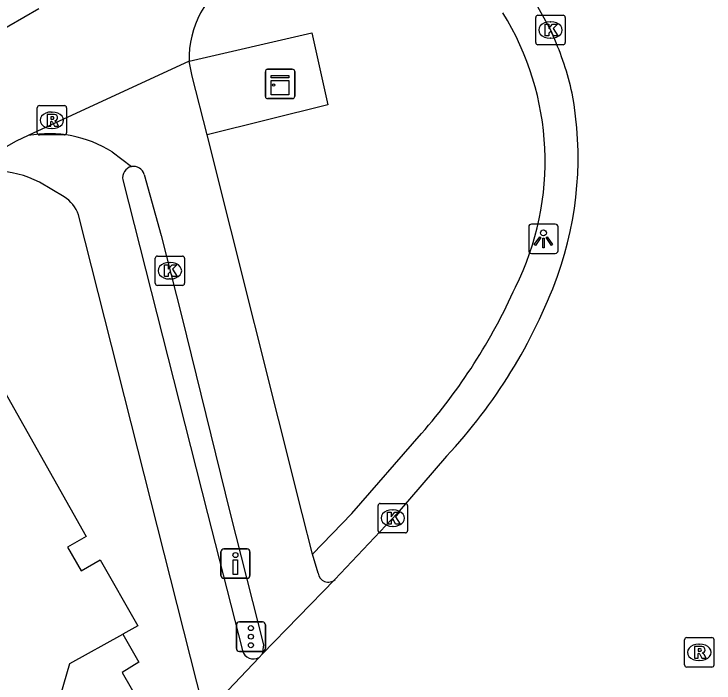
# Model space of a CAD drawing. Extents: x 158352 to 159489, y 383828 to 384597.
# Drawn here: x 159219.79 to 159243.59, y 383994.23 to 384016.98 of the extents above; entities that cross this region are included whole.
import ezdxf

# ---------------------------------------------------------------- set-up
doc = ezdxf.new("R2010")
doc.units = 0
for name, color, linetype in [('IMGEO_Berm_open', 7, 'Continuous'), ('IMGEO_Drukknoppaal', 7, 'Continuous'), ('IMGEO_Fietspad_gesloten', 7, 'Continuous'), ('IMGEO_Kast', 7, 'Continuous'), ('IMGEO_Kolk', 7, 'Continuous'), ('IMGEO_Lichtpunt', 7, 'Continuous'), ('IMGEO_Rijbaan_lokaal_open', 7, 'Continuous'), ('IMGEO_Rijbaan_regionaal_gesloten', 7, 'Continuous'), ('IMGEO_Rioolput', 7, 'Continuous'), ('IMGEO_Verkeerseiland_groen', 7, 'Continuous'), ('IMGEO_Verkeersregelinstallatiepaal', 7, 'Continuous'), ('IMGEO_Voetpad_open', 7, 'Continuous')]:
    doc.layers.add(name, color=color, linetype=linetype)

msp = doc.modelspace()

# ---------------------------------------------------------------- linework, layer by layer
at = {"layer": 'IMGEO_Berm_open'}
msp.add_lwpolyline([(159223.492, 383995.894), (159224.035, 383994.935), (159223.465, 383994.593), (159224.906, 383992.08)], dxfattribs=at)
at = {"layer": 'IMGEO_Drukknoppaal'}
for p, q in [((159226.821, 383997.891), (159226.821, 383998.691)), ((159226.821, 383998.691), (159226.821, 383997.891)), ((159226.921, 383998.791), (159227.711, 383998.791)), ((159227.711, 383998.791), (159226.921, 383998.791)), ((159227.811, 383998.691), (159227.811, 383997.891)), ((159227.811, 383997.891), (159227.811, 383998.691)), ((159227.711, 383997.791), (159226.921, 383997.791)), ((159226.921, 383997.791), (159227.711, 383997.791))]:
    msp.add_line(p, q, dxfattribs=at)
msp.add_lwpolyline([(159227.391, 383998.416), (159227.391, 383997.916), (159227.241, 383997.916), (159227.241, 383998.416), (159227.391, 383998.416)], dxfattribs=at)
msp.add_circle((159227.316, 383998.581), 0.085, dxfattribs=at)
for centre, start, end in [((159226.921, 383998.691), 90, 180), ((159226.921, 383998.691), 90, 180), ((159227.711, 383998.691), 0, 90), ((159227.711, 383998.691), 360, 90), ((159226.921, 383997.891), 180, 270), ((159226.921, 383997.891), 180, 270), ((159227.711, 383997.891), 270, 0), ((159227.711, 383997.891), 270, 0)]:
    msp.add_arc(centre, 0.1, start, end, dxfattribs=at)
at = {"layer": 'IMGEO_Fietspad_gesloten'}
for points in [[(159182.187, 383994.944), (159184.995, 383996.557), (159189.1, 383998.931), (159190.948, 384000), (159192.33, 384000.799), (159217.562, 384015.392), (159220.633, 384017.168)], [(159225.746, 384015.372), (159220.27, 384012.844)], [(159226.35, 384012.865), (159225.848, 384014.865), (159225.746, 384015.372)], [(159220.27, 384012.844), (159219.861, 384012.651), (159217.608, 384011.37)], [(159229.939, 383998.616), (159229.59, 384000), (159226.35, 384012.865)], [(159223.123, 384012.291), (159223.778, 384011.787)], [(159224.214, 384011.517), (159224.789, 384009.451), (159225.487, 384006.73), (159227.14, 384000), (159228.274, 383995.535), (159228.227, 383995.21)], [(159230.126, 383997.965), (159229.939, 383998.616)]]:
    msp.add_lwpolyline(points, dxfattribs=at)
for centre, radius, start, end in [((159228.935, 384015.492), 3.191, 120.7147, 182.1626), ((159220.982, 384008.882), 4.025, 57.8685, 100.1922), ((159223.851, 384011.418), 0.376, 15.2257, 101.2372), ((159230.474, 383998.015), 0.351, 188.1272, 310.5864)]:
    msp.add_arc(centre, radius, start, end, dxfattribs=at)
at = {"layer": 'IMGEO_Kast'}
for p, q in [((159228.334, 384014.174), (159228.334, 384015.015)), ((159228.334, 384015.015), (159228.334, 384014.174)), ((159228.409, 384015.099), (159229.25, 384015.099)), ((159229.25, 384015.099), (159228.409, 384015.099)), ((159229.334, 384015.024), (159229.334, 384014.183)), ((159229.334, 384014.183), (159229.334, 384015.024)), ((159229.259, 384014.099), (159228.418, 384014.099)), ((159228.418, 384014.099), (159229.259, 384014.099))]:
    msp.add_line(p, q, dxfattribs=at)
for points in [[(159228.529, 384014.889), (159229.129, 384014.889), (159229.129, 384014.804), (159228.529, 384014.804), (159228.529, 384014.889)], [(159228.529, 384014.714), (159229.129, 384014.714), (159229.129, 384014.225), (159228.529, 384014.225), (159228.529, 384014.714)]]:
    msp.add_lwpolyline(points, dxfattribs=at)
msp.add_circle((159228.613, 384014.563), 0.0377, dxfattribs=at)
for centre, start, end in [((159228.412, 384015.021), 92.4484, 184.2845), ((159228.412, 384015.021), 92.4484, 184.2845), ((159229.256, 384015.021), 2.4484, 94.2845), ((159229.256, 384015.021), 2.4484, 94.2845), ((159228.412, 384014.177), 182.4484, 274.2845), ((159228.412, 384014.177), 182.4484, 274.2845), ((159229.256, 384014.177), 272.4484, 4.2845), ((159229.256, 384014.177), 272.4484, 4.2845)]:
    msp.add_arc(centre, 0.0779, start, end, dxfattribs=at)
at = {"layer": 'IMGEO_Kolk'}
for p, q in [((159237.605, 384016.933), (159238.457, 384016.933)), ((159237.53, 384016.007), (159237.53, 384016.859)), ((159238.018, 384016.713), (159238.043, 384016.713)), ((159238.531, 384016.859), (159238.531, 384016.007)), ((159238.041, 384016.153), (159238.016, 384016.153)), ((159238.457, 384015.933), (159237.605, 384015.933)), ((159224.586, 384007.822), (159224.586, 384008.674)), ((159224.661, 384008.748), (159225.513, 384008.748)), ((159225.587, 384008.674), (159225.587, 384007.822)), ((159225.074, 384008.528), (159225.099, 384008.528)), ((159225.097, 384007.968), (159225.072, 384007.968)), ((159225.513, 384007.748), (159224.661, 384007.748)), ((159232.168, 383999.411), (159232.168, 384000.263)), ((159232.243, 384000.337), (159233.095, 384000.337)), ((159233.169, 384000.263), (159233.169, 383999.411)), ((159232.656, 384000.117), (159232.681, 384000.117)), ((159232.679, 383999.557), (159232.654, 383999.557)), ((159233.095, 383999.337), (159232.243, 383999.337))]:
    msp.add_line(p, q, dxfattribs=at)
for points in [[(159237.605, 384016.933), (159238.457, 384016.933)], [(159237.53, 384016.007), (159237.53, 384016.859)], [(159238.531, 384016.859), (159238.531, 384016.007)], [(159237.851, 384016.633), (159237.974, 384016.633), (159237.974, 384016.482), (159238.104, 384016.633), (159238.268, 384016.633), (159238.122, 384016.482), (159238.275, 384016.233), (159238.123, 384016.233), (159238.038, 384016.397), (159237.974, 384016.33), (159237.974, 384016.233), (159237.851, 384016.233), (159237.851, 384016.633)], [(159238.457, 384015.933), (159237.605, 384015.933)], [(159224.586, 384007.822), (159224.586, 384008.674)], [(159224.661, 384008.748), (159225.513, 384008.748)], [(159225.587, 384008.674), (159225.587, 384007.822)], [(159224.907, 384008.448), (159225.03, 384008.448), (159225.03, 384008.297), (159225.16, 384008.448), (159225.324, 384008.448), (159225.178, 384008.297), (159225.331, 384008.048), (159225.179, 384008.048), (159225.094, 384008.212), (159225.03, 384008.145), (159225.03, 384008.048), (159224.907, 384008.048), (159224.907, 384008.448)], [(159225.513, 384007.748), (159224.661, 384007.748)], [(159232.168, 383999.411), (159232.168, 384000.263)], [(159232.243, 384000.337), (159233.095, 384000.337)], [(159233.169, 384000.263), (159233.169, 383999.411)], [(159232.489, 384000.037), (159232.612, 384000.037), (159232.612, 383999.886), (159232.742, 384000.037), (159232.906, 384000.037), (159232.76, 383999.886), (159232.913, 383999.637), (159232.761, 383999.637), (159232.676, 383999.801), (159232.612, 383999.734), (159232.612, 383999.637), (159232.489, 383999.637), (159232.489, 384000.037)], [(159233.095, 383999.337), (159232.243, 383999.337)]]:
    msp.add_lwpolyline(points, dxfattribs=at)
for centre, start, end in [((159237.607, 384016.857), 91.552, 178.448), ((159237.607, 384016.857), 91.552, 178.448), ((159238.455, 384016.857), 1.552, 88.448), ((159238.455, 384016.857), 1.552, 88.448), ((159237.607, 384016.009), 181.552, 268.448), ((159237.607, 384016.009), 181.552, 268.448), ((159238.455, 384016.009), 271.552, 358.448), ((159238.455, 384016.009), 271.552, 358.448), ((159224.663, 384008.672), 91.552, 178.448), ((159224.663, 384008.672), 91.552, 178.448), ((159225.511, 384008.672), 1.552, 88.448), ((159225.511, 384008.672), 1.552, 88.448), ((159224.663, 384007.824), 181.552, 268.448), ((159224.663, 384007.824), 181.552, 268.448), ((159225.511, 384007.824), 271.552, 358.448), ((159225.511, 384007.824), 271.552, 358.448), ((159232.245, 384000.261), 91.552, 178.448), ((159232.245, 384000.261), 91.552, 178.448), ((159233.093, 384000.261), 1.552, 88.448), ((159233.093, 384000.261), 1.552, 88.448), ((159232.245, 383999.413), 181.552, 268.448), ((159232.245, 383999.413), 181.552, 268.448), ((159233.093, 383999.413), 271.552, 358.448), ((159233.093, 383999.413), 271.552, 358.448)]:
    msp.add_arc(centre, 0.0765, start, end, dxfattribs=at)
for centre, major_axis, ratio, start_param, end_param in [((159238.017, 384016.433), (-0.387, 0.002), 0.722429, 4.712389, 7.853982), ((159238.042, 384016.433), (-0.39, 0.002), 0.717154, 1.570796, 4.712389), ((159225.073, 384008.248), (-0.387, 0.002), 0.722429, 4.712389, 7.853982), ((159225.098, 384008.248), (-0.39, 0.002), 0.717154, 1.570796, 4.712389), ((159232.655, 383999.837), (-0.387, 0.002), 0.722429, 4.712389, 7.853982), ((159232.68, 383999.837), (-0.39, 0.002), 0.717154, 1.570796, 4.712389)]:
    msp.add_ellipse(centre, major_axis=major_axis, ratio=ratio, start_param=start_param, end_param=end_param, dxfattribs=at)
at = {"layer": 'IMGEO_Lichtpunt'}
for p, q in [((159238.194, 384009.832), (159237.386, 384009.832)), ((159238.194, 384009.832), (159237.386, 384009.832)), ((159237.292, 384009.737), (159237.292, 384008.93)), ((159237.292, 384009.737), (159237.292, 384008.93)), ((159238.288, 384008.93), (159238.288, 384009.737)), ((159238.288, 384008.93), (159238.288, 384009.737)), ((159237.386, 384008.836), (159238.194, 384008.836)), ((159237.386, 384008.836), (159238.194, 384008.836))]:
    msp.add_line(p, q, dxfattribs=at)
for points in [[(159237.666, 384009.401), (159237.705, 384009.373), (159237.517, 384009.111), (159237.479, 384009.138), (159237.666, 384009.401)], [(159237.768, 384009.353), (159237.815, 384009.353), (159237.815, 384009.031), (159237.768, 384009.031), (159237.768, 384009.353)], [(159237.878, 384009.373), (159237.916, 384009.4), (159238.103, 384009.138), (159238.064, 384009.11), (159237.878, 384009.373)]]:
    msp.add_lwpolyline(points, dxfattribs=at)
msp.add_circle((159237.791, 384009.535), 0.0994, dxfattribs=at)
for centre, start, end in [((159237.386, 384009.737), 90, 180), ((159237.386, 384009.737), 90, 180), ((159238.194, 384009.737), 0, 90), ((159238.194, 384009.737), 0, 90), ((159237.386, 384008.93), 180, 270), ((159237.386, 384008.93), 180, 270), ((159238.194, 384008.93), 270, 0), ((159238.194, 384008.93), 270, 360)]:
    msp.add_arc(centre, 0.0946, start, end, dxfattribs=at)
at = {"layer": 'IMGEO_Rijbaan_lokaal_open'}
for points in [[(159212.94, 384001.401), (159218.992, 384004.943), (159222.237, 383999.209), (159221.605, 383998.846), (159222.064, 383998.05), (159222.716, 383998.425), (159223.996, 383996.173), (159223.492, 383995.894)], [(159220.085, 383992.757), (159221.253, 383993.407), (159221.687, 383994.896), (159223.492, 383995.894)]]:
    msp.add_lwpolyline(points, dxfattribs=at)
at = {"layer": 'IMGEO_Rijbaan_regionaal_gesloten'}
for points in [[(159234.416, 384021.841), (159237.087, 384018.136), (159238.031, 384016.433), (159238.124, 384016.231)], [(159234.492, 384001.939), (159232.817, 384000), (159230.702, 383997.748)], [(159228.227, 383995.21), (159230.702, 383997.748)], [(159228.118, 383995.098), (159226.213, 383993.094)], [(159228.227, 383995.21), (159228.118, 383995.098)]]:
    msp.add_lwpolyline(points, dxfattribs=at)
for centre, radius, start, end in [((159229.033, 384012.16), 9.961, 12.3377, 24.1248), ((159227.046, 384012.087), 11.923, 340.271, 10.6375), ((159221.302, 384014.301), 18.077, 316.854, 339.8089)]:
    msp.add_arc(centre, radius, start, end, dxfattribs=at)
at = {"layer": 'IMGEO_Rioolput'}
for p, q in [((159220.647, 384013.864), (159221.499, 384013.864)), ((159220.572, 384012.938), (159220.572, 384013.79)), ((159221.06, 384013.644), (159221.085, 384013.644)), ((159221.573, 384013.79), (159221.573, 384012.938)), ((159221.083, 384013.084), (159221.058, 384013.084)), ((159221.499, 384012.864), (159220.647, 384012.864)), ((159242.665, 383995.776), (159243.517, 383995.776)), ((159242.59, 383994.85), (159242.59, 383995.702)), ((159243.078, 383995.556), (159243.103, 383995.556)), ((159243.591, 383995.702), (159243.591, 383994.85)), ((159243.517, 383994.776), (159242.665, 383994.776)), ((159243.101, 383994.996), (159243.076, 383994.996))]:
    msp.add_line(p, q, dxfattribs=at)
for points in [[(159220.647, 384013.864), (159221.499, 384013.864)], [(159220.572, 384012.938), (159220.572, 384013.79)], [(159221.573, 384013.79), (159221.573, 384012.938)], [(159221.161, 384013.562), (159220.909, 384013.564), (159220.909, 384013.164)], [(159221.087, 384013.483), (159221.033, 384013.483), (159221.033, 384013.402)], [(159221.033, 384013.402), (159221.085, 384013.402)], [(159220.909, 384013.164), (159221.033, 384013.164), (159221.033, 384013.326), (159221.044, 384013.326)], [(159221.091, 384013.297), (159221.162, 384013.164), (159221.302, 384013.164), (159221.237, 384013.29)], [(159221.499, 384012.864), (159220.647, 384012.864)], [(159242.665, 383995.776), (159243.517, 383995.776)], [(159242.59, 383994.85), (159242.59, 383995.702)], [(159243.591, 383995.702), (159243.591, 383994.85)], [(159243.179, 383995.474), (159242.927, 383995.476), (159242.927, 383995.076)], [(159243.105, 383995.395), (159243.051, 383995.395), (159243.051, 383995.314)], [(159243.051, 383995.314), (159243.103, 383995.314)], [(159242.927, 383995.076), (159243.051, 383995.076), (159243.051, 383995.238), (159243.062, 383995.238)], [(159243.109, 383995.209), (159243.18, 383995.076), (159243.32, 383995.076), (159243.255, 383995.202)], [(159243.517, 383994.776), (159242.665, 383994.776)]]:
    msp.add_lwpolyline(points, dxfattribs=at)
for centre, radius, start, end in [((159220.649, 384013.788), 0.0765, 91.552, 178.448), ((159220.649, 384013.788), 0.0765, 91.552, 178.448), ((159221.497, 384013.788), 0.0765, 1.552, 88.448), ((159221.497, 384013.788), 0.0765, 1.552, 88.448), ((159221.069, 384013.591), 0.19, 274.7715, 282.9687), ((159221.093, 384013.387), 0.0964, 77.0061, 93.1865), ((159221.107, 384013.444), 0.0378, 276.6634, 79.6772), ((159221.16, 384013.452), 0.109, 350.3612, 89.416), ((159221.158, 384013.452), 0.112, 277.5842, 350.9817), ((159221.043, 384013.273), 0.0533, 26.0293, 88.6989), ((159221.142, 384013.237), 0.108, 29.5134, 73.7905), ((159220.649, 384012.94), 0.0765, 181.552, 268.448), ((159220.649, 384012.94), 0.0765, 181.552, 268.448), ((159221.497, 384012.94), 0.0765, 271.552, 358.448), ((159221.497, 384012.94), 0.0765, 271.552, 358.448), ((159242.667, 383995.7), 0.0765, 91.552, 178.448), ((159242.667, 383995.7), 0.0765, 91.552, 178.448), ((159243.515, 383995.7), 0.0765, 1.552, 88.448), ((159243.515, 383995.7), 0.0765, 1.552, 88.448), ((159243.087, 383995.503), 0.19, 274.7715, 282.9687), ((159243.111, 383995.299), 0.0964, 77.0061, 93.1865), ((159243.125, 383995.356), 0.0378, 276.6634, 79.6772), ((159243.178, 383995.364), 0.109, 350.3612, 89.416), ((159243.176, 383995.364), 0.112, 277.5842, 350.9817), ((159243.16, 383995.149), 0.108, 29.5134, 73.7905), ((159243.061, 383995.185), 0.0533, 26.0293, 88.6989), ((159242.667, 383994.852), 0.0765, 181.552, 268.448), ((159242.667, 383994.852), 0.0765, 181.552, 268.448), ((159243.515, 383994.852), 0.0765, 271.552, 358.448), ((159243.515, 383994.852), 0.0765, 271.552, 358.448)]:
    msp.add_arc(centre, radius, start, end, dxfattribs=at)
for centre, major_axis, ratio, start_param, end_param in [((159221.059, 384013.364), (-0.387, 0.002), 0.722429, 4.712389, 7.853982), ((159221.084, 384013.364), (-0.39, 0.002), 0.717154, 1.570796, 4.712389), ((159243.077, 383995.276), (-0.387, 0.002), 0.722429, 4.712389, 7.853982), ((159243.102, 383995.276), (-0.39, 0.002), 0.717154, 1.570796, 4.712389)]:
    msp.add_ellipse(centre, major_axis=major_axis, ratio=ratio, start_param=start_param, end_param=end_param, dxfattribs=at)
at = {"layer": 'IMGEO_Verkeerseiland_groen'}
msp.add_lwpolyline([(159229.939, 383998.616), (159231.28, 384000), (159233.643, 384002.715)], dxfattribs=at)
for centre, radius, start, end in [((159228.286, 384011.972), 9.562, 333.4279, 31.8647), ((159218.822, 384015.739), 19.73, 318.6936, 335.9407)]:
    msp.add_arc(centre, radius, start, end, dxfattribs=at)
at = {"layer": 'IMGEO_Verkeersregelinstallatiepaal'}
for p, q in [((159227.349, 383995.407), (159227.349, 383996.207)), ((159227.349, 383996.207), (159227.349, 383995.407)), ((159227.449, 383996.307), (159228.239, 383996.307)), ((159228.239, 383996.307), (159227.449, 383996.307)), ((159228.339, 383996.207), (159228.339, 383995.407)), ((159228.339, 383995.407), (159228.339, 383996.207)), ((159228.239, 383995.307), (159227.449, 383995.307)), ((159227.449, 383995.307), (159228.239, 383995.307))]:
    msp.add_line(p, q, dxfattribs=at)
for centre in [(159227.844, 383996.097), (159227.844, 383995.807), (159227.844, 383995.517)]:
    msp.add_circle(centre, 0.085, dxfattribs=at)
for centre, start, end in [((159227.449, 383996.207), 90, 180), ((159227.449, 383996.207), 90, 180), ((159228.239, 383996.207), 0, 90), ((159228.239, 383996.207), 360, 90), ((159227.449, 383995.407), 180, 270), ((159227.449, 383995.407), 180, 270), ((159228.239, 383995.407), 270, 0), ((159228.239, 383995.407), 270, 0)]:
    msp.add_arc(centre, 0.1, start, end, dxfattribs=at)
at = {"layer": 'IMGEO_Voetpad_open'}
for points in [[(159225.746, 384015.372), (159229.909, 384016.338), (159230.461, 384013.889), (159226.35, 384012.865)], [(159221.49, 384010.766), (159220.655, 384011.259)], [(159223.487, 384011.335), (159226.369, 384000), (159227.556, 383995.333)], [(159226.233, 383993.366), (159221.981, 384010.151)]]:
    msp.add_lwpolyline(points, dxfattribs=at)
for centre, radius, start, end in [((159223.853, 384011.419), 0.375, 101.5064, 192.9463), ((159219.011, 384008.001), 3.65, 63.223, 112.6044), ((159220.806, 384009.716), 1.253, 20.3019, 56.904), ((159227.933, 383995.444), 0.393, 196.4631, 298.1525)]:
    msp.add_arc(centre, radius, start, end, dxfattribs=at)

doc.saveas('drawing.dxf')
